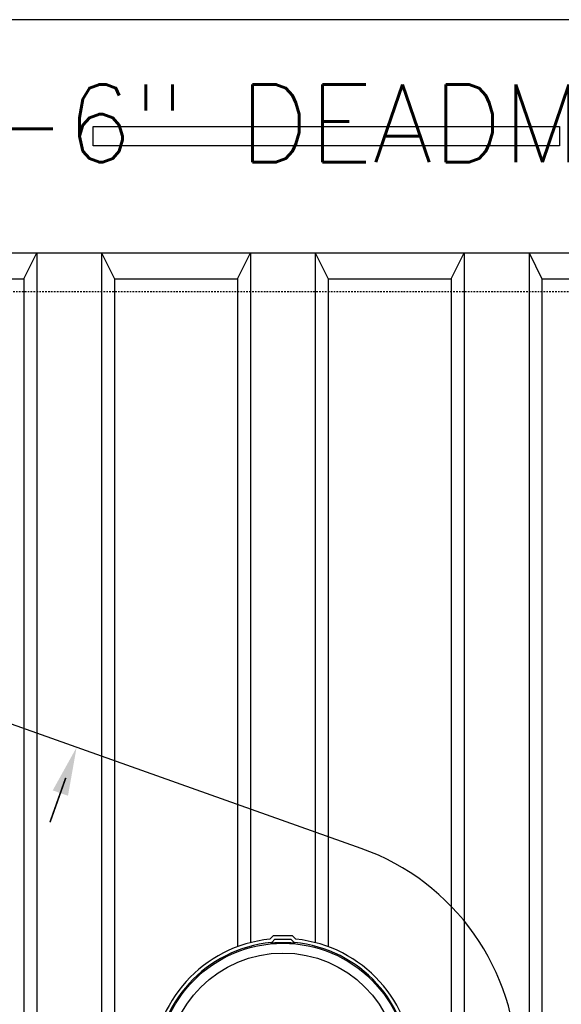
# Model space of a CAD drawing. Extents: x -169 to 6736, y -208 to 3022.
# Tile 659 of 673: x 6305 to 6347, y 1484 to 1560. Entities that reach past the tile are written whole.
import ezdxf
from ezdxf.enums import TextEntityAlignment as Align

# ---------------------------------------------------------------- set-up
doc = ezdxf.new("R2010")
doc.units = 0
doc.header["$MEASUREMENT"] = 0
doc.linetypes.add('HIDDEN3', pattern=[0.1875, 0.125, -0.0625])
for name, color, linetype in [('TANK-ANCHOR', 4, 'CONTINUOUS'), ('TANK-MANHOLE-COVER-18', 2, 'CONTINUOUS'), ('TANK-SLOPE', 3, 'CONTINUOUS'), ('TANK-UST', 5, 'CONTINUOUS'), ('TANK-UST-RIB', 7, 'CONTINUOUS'), ('TEXT', 3, 'CONTINUOUS')]:
    doc.layers.add(name, color=color, linetype=linetype)
doc.styles.add('SIMPLEX', font='simplex')

msp = doc.modelspace()

# ---------------------------------------------------------------- linework, layer by layer
at = {"layer": 'TANK-ANCHOR'}
msp.add_lwpolyline([(6394.51007, 1560.01839), (6220.51007, 1560.01839), (6220.51007, 1542.01839), (6394.51007, 1542.01839)], close=True, dxfattribs=at)
at = {"layer": 'TANK-ANCHOR', "color": 7}
msp.add_lwpolyline([(6310.51007, 1550.26839), (6310.51007, 1551.76839), (6346.51007, 1551.76839), (6346.51007, 1550.26839)], close=True, dxfattribs=at)
at = {"layer": 'TANK-MANHOLE-COVER-18', "color": 4, "linetype": 'Continuous'}
msp.add_lwpolyline([(6325.85628, 1489.30549), (6324.44709, 1489.30523, 0.19600928), (6324.40339, 1489.28741), (6324.1471, 1489.0367, 0.90467588), (6324.15071, 1468.99972), (6324.40709, 1468.7491, 0.19600928), (6324.45079, 1468.73129), (6325.85999, 1468.73155, 0.19600928), (6325.90368, 1468.74937), (6326.15982, 1468.99993, 0.90481458), (6326.15621, 1489.03721), (6325.89998, 1489.28768, 0.19600928)], format="xyb", close=True, dxfattribs=at)
at = {"layer": 'TANK-MANHOLE-COVER-18', "color": 1, "linetype": 'Continuous'}
for points in [[(6324.32172, 1488.73049), (6324.2935, 1488.79203), (6324.53496, 1489.03357), (6325.76989, 1489.03379), (6326.01143, 1488.79234), (6325.982, 1488.7309, 0.04265886)], [(6326.05204, 1469.2625, 0.91236254), (6326.04853, 1488.7746), (6326.01231, 1488.69934, 0.04435615), (6324.29132, 1488.69891), (6324.25641, 1488.77428, 0.9123628), (6324.25992, 1469.26218), (6324.2948, 1469.33756, 0.04435615), (6326.01579, 1469.33775)]]:
    msp.add_lwpolyline(points, format="xyb", close=True, dxfattribs=at)
at = {"layer": 'TANK-MANHOLE-COVER-18', "color": 2, "linetype": 'Continuous'}
for radius in [9.70655, 8.9505]:
    msp.add_circle((6325.15422, 1479.01839), radius, dxfattribs=at)
at = {"layer": 'TANK-SLOPE'}
msp.add_lwpolyline([(6331.20253, 1461.99195, 0.70597857), (6331.20305, 1496.04464), (6287.25021, 1511.65955, 1.41647358), (6287.2492, 1446.37841)], format="xyb", close=True, dxfattribs=at)
at = {"layer": 'TANK-SLOPE', "const_width": 0.125}
msp.add_lwpolyline([(6308.38972, 1501.49634), (6307.1709, 1498.06562)], dxfattribs=at)
at = {"layer": 'TANK-SLOPE'}
msp.add_solid([(6307.38232, 1500.52769), (6309.22663, 1503.85209), (6308.5602, 1500.10924)], dxfattribs=at)
at = {"layer": 'TANK-UST'}
msp.add_lwpolyline([(6295.65422, 1540.01839), (6305.15422, 1540.01839), (6306.15422, 1542.01839), (6311.15422, 1542.01839), (6312.15422, 1540.01839), (6321.65422, 1540.01839), (6322.65422, 1542.01839), (6327.65422, 1542.01839), (6328.65422, 1540.01839), (6338.15422, 1540.01839), (6339.15422, 1542.01839), (6344.15422, 1542.01839), (6345.15422, 1540.01839), (6349.69024, 1540.01839, -0.95433087)], format="xyb", dxfattribs=at)
at = {"layer": 'TANK-UST', "color": 2, "linetype": 'HIDDEN3'}
msp.add_lwpolyline([(5925.90422, 1539.01839), (5921.39167, 1539.01839, 0.9539575), (5921.39167, 1419.01839), (5925.90422, 1419.01839), (6021.15442, 1419.01839), (6120.17377, 1419.01839), (6345.17377, 1419.01839), (6349.66697, 1419.01839, 0.9539575), (6349.66697, 1539.01839), (6345.17377, 1539.01839), (6120.17377, 1539.01839), (6021.15442, 1539.01839)], format="xyb", close=True, dxfattribs=at)
at = {"layer": 'TANK-UST-RIB'}
for p, q in [((6306.15422, 1542.01839), (6306.15422, 1416.01839)), ((6311.15422, 1542.01839), (6311.15422, 1416.01839)), ((6322.65422, 1542.01839), (6322.65422, 1488.77189)), ((6327.65422, 1542.01839), (6327.65422, 1488.77189)), ((6339.15422, 1542.01839), (6339.15422, 1416.01839)), ((6344.15422, 1542.01839), (6344.15422, 1416.01839)), ((6305.15422, 1540.01839), (6305.15422, 1418.01839)), ((6312.15422, 1540.01839), (6312.15422, 1418.01839)), ((6321.65422, 1540.01839), (6321.65422, 1488.4593)), ((6328.65422, 1540.01839), (6328.65422, 1488.4593)), ((6338.15422, 1540.01839), (6338.15422, 1418.01839)), ((6345.15422, 1540.01839), (6345.15422, 1418.01839))]:
    msp.add_line(p, q, dxfattribs=at)

# ---------------------------------------------------------------- texts
at = {"layer": 'TEXT', "style": 'SIMPLEX'}
msp.add_text('18"x8"x14\'-6" DEADMAN', height=6, dxfattribs=at).set_placement((6307.51007, 1552.01839), align=Align.MIDDLE)

doc.saveas('drawing.dxf')
